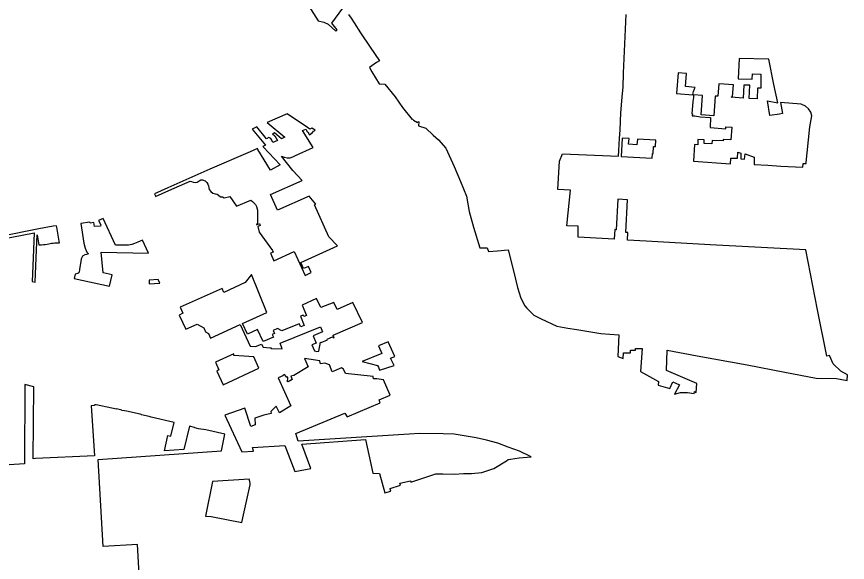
# Model space of a CAD drawing. Extents: x 1674899 to 2057726, y 653888 to 988278.
# Drawn here: x 1794458 to 1822478, y 712447 to 730859 of the extents above; entities that cross this region are included whole.
import ezdxf

# ---------------------------------------------------------------- set-up
doc = ezdxf.new("R2010")
doc.units = 0
doc.layers.add('GM_X_Corporation', color=7, linetype='Continuous')

msp = doc.modelspace()

# ---------------------------------------------------------------- linework, layer by layer
at = {"layer": 'GM_X_Corporation'}
for points in [[(1804313, 731207), (1804627, 730720), (1804825, 730673), (1804968, 730609), (1805226, 730365), (1805269, 730409), (1805089, 730640), (1805465, 731142)], [(1805656, 730934), (1805745, 730801), (1805840, 730646), (1806062, 730307), (1806384, 729832), (1806697, 729372), (1806601, 729307), (1806360, 729138), (1806439, 728996), (1806691, 728596), (1806883, 728578), (1807225, 728152), (1807469, 727788), (1807801, 727389), (1807816, 727402), (1807845, 727362), (1807980, 727287), (1807988, 727317), (1808025, 727309), (1808018, 727171), (1808260, 727092), (1808508, 726862), (1808692, 726704), (1808938, 726426), (1809211, 725807), (1809429, 725299), (1809629, 724796), (1809722, 724284), (1809870, 723756), (1810082, 723060), (1810294, 723056), (1810333, 723056), (1810379, 722934), (1810677, 722954), (1811035, 722989), (1811218, 722284), (1811356, 721725), (1811468, 721358), (1811594, 721101), (1811670, 721025), (1811908, 720792), (1812146, 720663), (1812674, 720415), (1813046, 720344), (1813352, 720301), (1814163, 720173), (1814772, 720126), (1814740, 719392), (1814918, 719326), (1814923, 719518), (1815161, 719512), (1815161, 719607), (1815336, 719603), (1815337, 719663), (1815552, 719657), (1815502, 718887), (1816103, 718553), (1816093, 718422), (1816486, 718318), (1816586, 718543), (1816817, 718432), (1816651, 718118), (1816846, 718175), (1817087, 718183), (1817314, 718145), (1817323, 718216), (1817383, 718179), (1817405, 718482), (1816376, 718921), (1816400, 719609), (1817413, 719417), (1819099, 719111), (1820370, 718862), (1821430, 718661), (1822107, 718654), (1822468, 718585), (1822478, 718774), (1822257, 718895), (1821995, 719148), (1821880, 719427), (1821780, 719404), (1821468, 720964), (1821073, 722987), (1817854, 723155), (1815692, 723282), (1815057, 723321), (1815070, 723571), (1815006, 723575), (1815065, 724677), (1814735, 724695), (1814681, 723671), (1814631, 723674), (1814614, 723346), (1813401, 723422), (1813401, 723788), (1813016, 723804), (1813140, 725005), (1812713, 725027), (1812770, 725981), (1812875, 726233), (1814759, 726152), (1814764, 726338), (1814788, 726744), (1814816, 727035), (1814839, 727611), (1814884, 728136), (1814911, 728495), (1814926, 728928), (1814928, 728948), (1815014, 730928)], [(1793943, 723347), (1795049, 723565), (1795020, 722726), (1794982, 721923), (1795081, 721902), (1795120, 722722), (1795146, 723493), (1795208, 723157), (1795240, 723158), (1795296, 723161), (1795362, 723169), (1795422, 723176), (1795492, 723187), (1795550, 723196), (1795630, 723211), (1795691, 723218), (1795745, 723224), (1795819, 723225), (1795893, 723222), (1795908, 723220), (1795810, 723757), (1795801, 723806), (1795690, 723787), (1795206, 723698), (1793923, 723445)], [(1798591, 712052), (1798531, 713052), (1797383, 712983), (1797207, 715918), (1801367, 716208), (1801486, 716768), (1800835, 716919), (1800595, 716958), (1800464, 716982), (1800458, 716995), (1800292, 717037), (1800093, 716254), (1799443, 716213), (1799563, 716724), (1799660, 716701), (1799775, 717163), (1798998, 717343), (1798934, 717364), (1798675, 717425), (1798661, 717434), (1798621, 717445), (1798168, 717551), (1798096, 717556), (1798011, 717568), (1798012, 717584), (1797831, 717623), (1797827, 717612), (1797675, 717652), (1797145, 717762), (1797119, 717763), (1797105, 717759), (1797071, 717739), (1796970, 717731), (1797086, 716047), (1795095, 715947), (1795013, 715943), (1795041, 718372), (1794736, 718444), (1794721, 715776), (1793331, 715686)]]:
    msp.add_lwpolyline(points, dxfattribs=at)
for points in [[(1806697, 729372), (1806697, 729372), (1806697, 729372)], [(1817248, 727512), (1817333, 727508), (1817518, 727476), (1817865, 727451), (1817846, 727119), (1818379, 727070), (1818382, 727143), (1818578, 727127), (1818549, 726699), (1818292, 726713), (1818289, 726663), (1817917, 726684), (1817909, 726564), (1817646, 726582), (1817650, 726698), (1817435, 726710), (1817432, 726537), (1817327, 726541), (1817289, 725982), (1818539, 725889), (1818551, 726086), (1818767, 726081), (1818780, 726291), (1818884, 726254), (1818880, 726062), (1819012, 726053), (1819026, 726234), (1819338, 726118), (1819336, 725872), (1819796, 725845), (1820239, 725819), (1820970, 725777), (1820982, 725902), (1821086, 725904), (1821088, 725936), (1821127, 726265), (1821209, 727137), (1821276, 727514), (1821250, 727631), (1821163, 727751), (1821069, 727836), (1820923, 727910), (1820225, 727957), (1820290, 727586), (1820192, 727566), (1819865, 727521), (1819784, 728013), (1820127, 727951), (1820000, 728571), (1819824, 729419), (1818831, 729443), (1818791, 728765), (1819266, 728750), (1819276, 728930), (1819561, 728920), (1819561, 728440), (1819448, 728440), (1819439, 728081), (1819168, 728091), (1819185, 728546), (1818985, 728551), (1818960, 728105), (1818559, 728136), (1818601, 728169), (1818632, 728552), (1818142, 728593), (1818112, 728173), (1818019, 728176), (1817977, 727517), (1817542, 727547), (1817590, 728194), (1817288, 728220), (1817283, 728126), (1817269, 727995), (1817230, 727578), (1817255, 727575)], [(1816713, 728268), (1817270, 728221), (1817276, 728282), (1817286, 728334), (1817296, 728362), (1817306, 728386), (1817321, 728424), (1817345, 728470), (1817021, 728500), (1817054, 728935), (1816768, 728960)], [(1804269, 727118), (1803581, 727578), (1802912, 727289), (1803504, 726787), (1803391, 726740), (1803159, 726936), (1803091, 726899), (1803168, 726833), (1803260, 726683), (1803105, 726615), (1803068, 726696), (1803031, 726743), (1802960, 726779), (1802890, 726733), (1802562, 727136), (1802399, 727064), (1802848, 726520), (1802758, 726480), (1802776, 726461), (1803345, 725854), (1803020, 725680), (1802596, 726381), (1802583, 726404), (1802333, 726296), (1800972, 725711), (1799556, 725082), (1799105, 724884), (1799126, 724839), (1799147, 724793), (1799596, 724991), (1800317, 725311), (1800357, 725296), (1800415, 725275), (1800477, 725260), (1800549, 725271), (1800614, 725320), (1800674, 725350), (1800726, 725355), (1800816, 725320), (1800879, 725257), (1800904, 725202), (1800926, 725148), (1800939, 725086), (1800952, 725025), (1801011, 724958), (1801078, 724905), (1801154, 724884), (1801220, 724869), (1801271, 724831), (1801337, 724778), (1801405, 724775), (1801457, 724750), (1801645, 724786), (1801878, 724461), (1802359, 724665), (1802413, 724619), (1802481, 724555), (1802518, 724521), (1802548, 724450), (1802586, 724326), (1802582, 724235), (1802582, 724150), (1802579, 724143), (1802580, 724115), (1802579, 724081), (1802582, 724046), (1802588, 724010), (1802580, 723973), (1802579, 723934), (1802578, 723897), (1802575, 723882), (1802547, 723831), (1802646, 723874), (1802669, 723808), (1802592, 723774), (1802634, 723583), (1803086, 722971), (1803112, 722916), (1803021, 722875), (1803135, 722625), (1803820, 722936), (1804188, 722128), (1804390, 722226), (1804301, 722433), (1804132, 722359), (1804042, 722568), (1805284, 723129), (1804994, 723431), (1804501, 724514), (1804547, 724535), (1804327, 724807), (1803253, 724332), (1803020, 724858), (1804094, 725333), (1803777, 725666), (1803389, 726153), (1803480, 726112), (1803579, 726094), (1803680, 726098), (1803779, 726131), (1803870, 726171), (1804455, 726441), (1804105, 727014), (1804210, 727057), (1804268, 726964), (1804276, 726968), (1804337, 726867), (1804434, 726946), (1804477, 726990), (1804500, 727009), (1804523, 727028), (1804418, 727095), (1804352, 727064)], [(1814848, 726138), (1815899, 726087), (1815908, 726245), (1815923, 726245), (1815937, 726480), (1816001, 726478), (1816013, 726688), (1815394, 726730), (1815380, 726529), (1815101, 726551), (1815114, 726748), (1814878, 726763)], [(1796405, 722022), (1797595, 721763), (1797680, 722153), (1797378, 722219), (1797315, 722917), (1798901, 722883), (1798705, 723318), (1798550, 723251), (1798436, 723202), (1798339, 723170), (1798236, 723154), (1798108, 723149), (1797905, 723151), (1797795, 723153), (1797377, 724049), (1797222, 723986), (1797299, 723834), (1797290, 723790), (1797083, 723774), (1797062, 723915), (1796936, 723895), (1796932, 723925), (1796628, 723877), (1796729, 723219), (1796768, 723051), (1796832, 722909), (1796879, 722854), (1796812, 722837), (1796762, 722824), (1796680, 722772), (1796646, 722712), (1796634, 722671), (1796584, 722332), (1796567, 722234), (1796552, 722212), (1796525, 722192), (1796436, 722165)], [(1799943, 720789), (1800164, 720310), (1800548, 720480), (1800769, 720362), (1800825, 720223), (1800929, 720163), (1801001, 720007), (1802001, 720467), (1802336, 719741), (1802510, 719729), (1802723, 719805), (1802770, 719711), (1802996, 719686), (1803040, 719686), (1803040, 719667), (1803414, 719650), (1803351, 719837), (1804707, 720397), (1804778, 720223), (1804458, 720094), (1804558, 719845), (1804420, 719783), (1804510, 719579), (1804580, 719560), (1804650, 719577), (1804713, 719877), (1804726, 719867), (1804939, 719956), (1804929, 719978), (1805112, 720059), (1805173, 720028), (1805136, 720108), (1806120, 720545), (1805802, 721212), (1805274, 720981), (1805155, 721218), (1804719, 721045), (1804578, 721352), (1804084, 721129), (1804241, 720774), (1804147, 720740), (1804128, 720786), (1804034, 720749), (1804157, 720443), (1804040, 720392), (1803991, 720491), (1803408, 720261), (1803261, 720338), (1803106, 720272), (1803153, 720172), (1803082, 720139), (1803125, 720046), (1802775, 719899), (1802588, 720305), (1802243, 720146), (1802079, 720503), (1802893, 720878), (1802379, 722159), (1802167, 721888), (1801451, 721549), (1801388, 721683), (1799970, 721058), (1800069, 720849)], [(1798926, 721968), (1798934, 721848), (1799285, 721870), (1799232, 721987)], [(1806111, 719225), (1806631, 719093), (1806660, 719030), (1806702, 718928), (1807195, 719094), (1807074, 719338), (1807218, 719392), (1806994, 719892), (1806666, 719751), (1806779, 719499)], [(1801161, 719199), (1801279, 718938), (1801213, 718899), (1801425, 718440), (1802630, 718995), (1802458, 719381), (1801786, 719427), (1801784, 719486)], [(1808596, 715431), (1808760, 715435), (1808828, 715437), (1809227, 715424), (1809528, 715442), (1809796, 715443), (1810144, 715479), (1810557, 715613), (1810979, 715871), (1811039, 715917), (1811111, 715926), (1811405, 715970), (1811818, 716009), (1811416, 716198), (1811035, 716339), (1810694, 716468), (1810301, 716568), (1809961, 716650), (1809551, 716720), (1809216, 716773), (1808847, 716789), (1808051, 716793), (1807703, 716778), (1803957, 716531), (1803877, 716791), (1805528, 717481), (1805603, 717359), (1806725, 717835), (1806685, 717929), (1807052, 718085), (1806837, 718604), (1806613, 718637), (1806492, 718639), (1806488, 718716), (1805547, 718822), (1805485, 718960), (1805411, 719008), (1805103, 718873), (1805006, 719114), (1804854, 719170), (1804702, 719142), (1804683, 719246), (1804168, 719327), (1804289, 719042), (1803806, 718751), (1803710, 718724), (1803756, 718619), (1803622, 718536), (1803587, 718550), (1803591, 718561), (1803608, 718656), (1803607, 718698), (1803547, 718695), (1803546, 718718), (1803488, 718784), (1803440, 718745), (1803276, 718669), (1803707, 717732), (1803382, 717528), (1803325, 717491), (1803209, 717720), (1803038, 717538), (1803043, 717469), (1802800, 717409), (1802497, 717307), (1802503, 717082), (1802354, 717031), (1802158, 717651), (1801483, 717419), (1802053, 716176), (1802453, 716204), (1802409, 716326), (1803509, 716394), (1803837, 715516), (1804378, 715615), (1804073, 716440), (1806229, 716598), (1806472, 715461), (1806698, 715445), (1806874, 714790), (1807076, 714851), (1807059, 714918), (1807054, 714940), (1807404, 715055), (1807384, 715115), (1807741, 715197), (1807756, 715157)], [(1800825, 714003), (1801022, 713994), (1802056, 713795), (1802111, 714047), (1802332, 715058), (1802331, 715120), (1802324, 715177), (1802301, 715249), (1801070, 715180)]]:
    msp.add_lwpolyline(points, close=True, dxfattribs=at)

doc.saveas('drawing.dxf')
